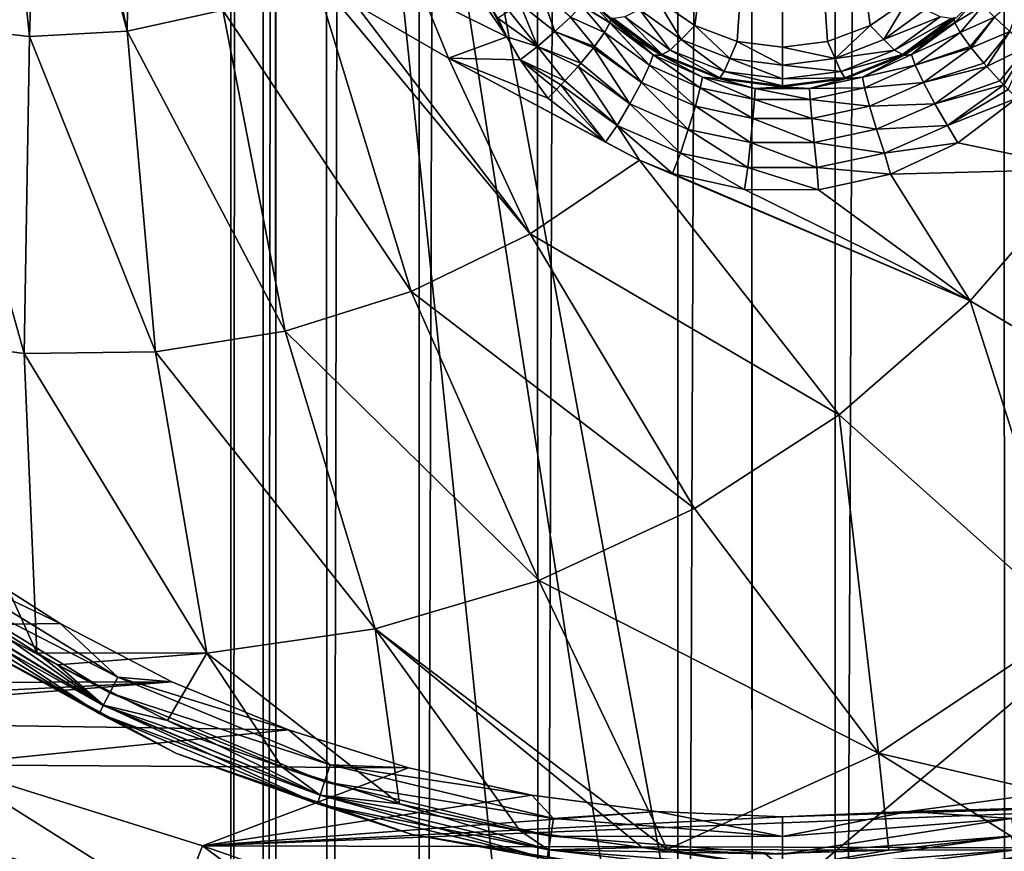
# Model space of a CAD drawing. Header units: metres. Extents: x -206 to 75, y -104 to 104.
# Tile 620 of 656: x -38.4 to -35.3, y -53.67 to -51.05. Entities that reach past the tile are written whole.
import ezdxf

# ---------------------------------------------------------------- set-up
doc = ezdxf.new("R2010")
doc.units = ezdxf.units.M
doc.layers.add('solid_01_1-CONSUMER_THERM_B_125288', color=7, linetype='CONTINUOUS')

msp = doc.modelspace()

# ---------------------------------------------------------------- linework, layer by layer
at = {"layer": 'solid_01_1-CONSUMER_THERM_B_125288'}
for points in [[(-37.64893, 67.310463), (-65.493088, -75.014526), (-65.514557, 74.985474)], [(-37.64893, 67.310463), (-37.75058, 66.766258), (-65.493088, -75.014526)], [(-37.75058, 66.766258), (-37.7505, 66.212639), (-65.493088, -75.014526)], [(-37.7505, 66.212639), (-37.731541, -66.233742), (-65.493088, -75.014526)], [(-37.7505, 66.212639), (-37.648693, 65.668465), (-37.731541, -66.233742)], [(-37.648693, 65.668465), (-37.62989, -65.689537), (-37.731541, -66.233742)], [(-37.648693, 65.668465), (-37.448631, 65.15226), (-37.62989, -65.689537)], [(-37.448631, 65.15226), (-37.429974, -65.173279), (-37.62989, -65.689537)], [(-37.448631, 65.15226), (-37.15712, 64.68161), (-37.429974, -65.173279)], [(-37.15712, 64.68161), (-37.138596, -64.702545), (-37.429974, -65.173279)], [(-37.15712, 64.68161), (-36.784092, 64.272545), (-37.138596, -64.702545)], [(-36.784092, 64.272545), (-36.765686, -64.293373), (-37.138596, -64.702545)], [(-36.784092, 64.272545), (-36.342251, 63.938988), (-36.765686, -64.293373)], [(-36.342251, 63.938988), (-36.32394, -63.959686), (-36.765686, -64.293373)], [(-36.342251, 63.938988), (-35.846645, 63.692299), (-36.32394, -63.959686)], [(-35.846645, 63.692299), (-35.828407, -63.712856), (-36.32394, -63.959686)], [(-35.846645, 63.692299), (-35.314156, 63.540874), (-35.828407, -63.712856)], [(-35.314156, 63.540874), (-35.295959, -63.561279), (-35.828407, -63.712856)], [(-35.314156, 63.540874), (-34.762913, 63.489876), (-35.295959, -63.561279)], [(-35.56731, -54.055267, 3.45631), (-26.153526, -45.546333, 3.5), (-35.866474, -53.698833, 3.5)], [(-35.518597, -54.981541, 3.5), (-35.866474, -53.698833, 3.5), (-26.153526, -45.546333, 3.5)], [(-35.56731, -54.055267, 3.45631), (-25.853172, -45.904179, 3.455959), (-26.153526, -45.546333, 3.5)], [(-35.518597, -54.981541, 3.5), (-26.153526, -45.546333, 3.5), (-35.050472, -54.926132, 3.5)], [(-35.56731, -54.055267, 3.45631), (-35.277191, -54.400913, 3.325905), (-25.853172, -45.904179, 3.455959)], [(-38.864662, -46.52047, 75.400002), (-54.590946, -63.612965, 75.400002), (54.609055, -63.597332, 75.400002)], [(-37.59338, -46.610531, 75.400002), (-38.864662, -46.52047, 75.400002), (54.609055, -63.597332, 75.400002)], [(37.606621, -46.599766, 75.400002), (-37.59338, -46.610531, 75.400002), (54.609055, -63.597332, 75.400002)], [(-36.09214, -55.260315, 66.816208), (-37.593307, -47.110531, 63.5), (-36.093307, -47.110317, 63.5)], [(-37.591232, -61.610531, 69.400002), (-37.593307, -47.110531, 63.5), (-36.091232, -61.610317, 69.400002)], [(-36.091927, -56.760315, 67.426552), (-36.091232, -61.610317, 69.400002), (-37.593307, -47.110531, 63.5)], [(-37.593307, -47.110531, 69.900002), (-37.593307, -47.110531, 63.5), (-37.591232, -61.610531, 69.400002)], [(-36.091927, -56.760315, 67.426552), (-37.593307, -47.110531, 63.5), (-36.09214, -55.260315, 66.816208)], [(-37.593307, -47.110531, 69.900002), (-37.591232, -61.610531, 69.400002), (-37.593094, -48.610531, 69.900002)], [(-36.093307, -47.110317, 69.900002), (-36.09214, -55.260315, 66.816208), (-36.093307, -47.110317, 63.5)], [(-36.093307, -47.110317, 69.900002), (-36.093094, -48.610317, 69.900002), (-36.09214, -55.260315, 66.816208)], [(-38.905029, -48.5322, 72.400002), (-37.593094, -48.610531, 72.400002), (-54.591232, -61.612965, 72.400002)], [(-37.593094, -48.610531, 72.400002), (-37.591232, -61.610531, 72.400002), (-54.591232, -61.612965, 72.400002)], [(-37.591232, -61.610531, 69.400002), (-37.591232, -61.610531, 72.400002), (-37.593094, -48.610531, 72.400002)], [(-37.593094, -48.610531, 69.900002), (-37.591232, -61.610531, 69.400002), (-37.593094, -48.610531, 72.400002)], [(-36.09214, -55.260315, 72.400002), (-36.093094, -48.610317, 72.400002), (-25.743092, -48.608833, 72.400002)], [(-36.09214, -55.260315, 66.816208), (-36.093094, -48.610317, 72.400002), (-36.09214, -55.260315, 72.400002)], [(-36.093094, -48.610317, 69.900002), (-36.093094, -48.610317, 72.400002), (-36.09214, -55.260315, 66.816208)], [(-36.09214, -55.260315, 72.400002), (-25.743092, -48.608833, 72.400002), (-28.670391, -53.879852, 72.400002)], [(-35.996807, -49.010303, 15.440842), (-36.391277, -50.985069, 16.603498), (-36.27272, -51.067387, 16.639135)], [(-35.996807, -49.010303, 15.440842), (-36.27272, -51.067387, 16.639135), (-36.138512, -51.118168, 16.660564)], [(-35.996807, -49.010303, 15.440842), (-36.138512, -51.118168, 16.660564), (-35.996456, -51.1353, 16.667709)], [(-35.996807, -49.010303, 15.440842), (-35.996456, -51.1353, 16.667709), (-35.854408, -51.118103, 16.660555)], [(-35.996807, -49.010303, 15.440842), (-35.854408, -51.118103, 16.660555), (-35.720234, -51.067268, 16.63912)], [(-35.996807, -49.010303, 15.440842), (-35.720234, -51.067268, 16.63912), (-35.601749, -50.984936, 16.603491)], [(-38.673847, -51.068279, 18.015265), (-38.367683, -51.10165, 18.111626), (-38.478367, -50.057278, 18.295778)], [(-38.367683, -51.10165, 18.111626), (-38.333332, -50.06144, 18.341442), (-38.478367, -50.057278, 18.295778)], [(-38.367683, -51.10165, 18.111626), (-38.060268, -51.085258, 18.208385), (-38.333332, -50.06144, 18.341442)], [(-38.060268, -51.085258, 18.208385), (-38.318462, -50.108902, 18.339279), (-38.333332, -50.06144, 18.341442)], [(-38.060268, -51.085258, 18.208385), (-38.21381, -50.330479, 18.335257), (-38.318462, -50.108902, 18.339279)], [(-38.060268, -51.085258, 18.208385), (-38.051426, -50.532455, 18.343145), (-38.21381, -50.330479, 18.335257)], [(-38.060268, -51.085258, 18.208385), (-37.758915, -51.019489, 18.303238), (-38.051426, -50.532455, 18.343145)], [(-37.018978, -50.877453, 18.439514), (-37.129002, -50.971966, 18.426445), (-36.863976, -51.103085, 18.426382)], [(-36.948452, -50.948753, 18.438204), (-37.018978, -50.877453, 18.439514), (-36.863976, -51.103085, 18.426382)], [(-37.166153, -51.904846, 18.128551), (-37.471199, -50.906319, 18.393747), (-37.758915, -51.019489, 18.303238)], [(-36.790577, -51.723267, 18.246771), (-37.340733, -51.000919, 18.393747), (-37.471199, -50.906319, 18.393747)], [(-37.166153, -51.904846, 18.128551), (-36.790577, -51.723267, 18.246771), (-37.471199, -50.906319, 18.393747)], [(-36.946007, -50.951992, 18.438097), (-36.948452, -50.948753, 18.438204), (-36.863976, -51.103085, 18.426382)], [(-37.340733, -51.000919, 18.393747), (-37.048096, -51.169811, 18.393749), (-37.129002, -50.971966, 18.426445)], [(-37.048096, -51.169811, 18.393749), (-36.863976, -51.103085, 18.426382), (-37.129002, -50.971966, 18.426445)], [(-36.946007, -50.951992, 18.438097), (-36.863976, -51.103085, 18.426382), (-36.892342, -51.044205, 18.432564)], [(-36.713051, -51.08622, 18.402063), (-36.757923, -50.958397, 18.394554), (-36.821877, -51.000385, 18.42696)], [(-36.713051, -51.08622, 18.402063), (-36.664169, -51.040882, 18.36202), (-36.757923, -50.958397, 18.394554)], [(-36.539524, -51.057491, 18.225765), (-36.61076, -50.97979, 18.237627), (-36.628914, -51.004025, 18.304129)], [(-36.537647, -51.049084, 18.193224), (-36.539364, -51.043381, 18.155281), (-36.61076, -50.97979, 18.237627)], [(-36.539524, -51.057491, 18.225765), (-36.537647, -51.049084, 18.193224), (-36.61076, -50.97979, 18.237627)], [(-35.382294, -50.979614, 18.237627), (-35.455387, -51.048923, 18.193224), (-35.45351, -51.057335, 18.225767)], [(-35.382294, -50.979614, 18.237627), (-35.45351, -51.057335, 18.225767), (-35.452988, -51.058777, 18.230299)], [(-35.364128, -51.003845, 18.304127), (-35.382294, -50.979614, 18.237627), (-35.452988, -51.058777, 18.230299)], [(-35.279968, -51.086018, 18.402061), (-35.235134, -50.958176, 18.394554), (-35.328865, -51.040691, 18.36202)], [(-36.790577, -51.723267, 18.246771), (-37.048096, -51.169811, 18.393749), (-37.340733, -51.000919, 18.393747)], [(-36.768276, -51.133476, 18.4196), (-36.821877, -51.000385, 18.42696), (-36.856789, -51.022377, 18.433228)], [(-36.768276, -51.133476, 18.4196), (-36.713051, -51.08622, 18.402063), (-36.821877, -51.000385, 18.42696)], [(-36.556366, -51.089302, 18.297043), (-36.628914, -51.004025, 18.304129), (-36.664169, -51.040882, 18.36202)], [(-36.540043, -51.058937, 18.230297), (-36.539524, -51.057491, 18.225765), (-36.628914, -51.004025, 18.304129)], [(-36.556366, -51.089302, 18.297043), (-36.540043, -51.058937, 18.230297), (-36.628914, -51.004025, 18.304129)], [(-36.391277, -50.985069, 16.603498), (-36.446457, -51.016945, 16.64019), (-36.315701, -51.111145, 16.679876)], [(-36.27272, -51.067387, 16.639135), (-36.391277, -50.985069, 16.603498), (-36.315701, -51.111145, 16.679876)], [(-35.601749, -50.984936, 16.603491), (-35.720234, -51.067268, 16.63912), (-35.677307, -51.11105, 16.679874)], [(-35.601749, -50.984936, 16.603491), (-35.677307, -51.11105, 16.679874), (-35.546577, -51.016808, 16.640184)], [(-35.364128, -51.003845, 18.304127), (-35.452988, -51.058777, 18.230299), (-35.436657, -51.089138, 18.297047)], [(-35.328865, -51.040691, 18.36202), (-35.364128, -51.003845, 18.304127), (-35.436657, -51.089138, 18.297047)], [(-37.562252, -52.029617, 18.003874), (-37.758915, -51.019489, 18.303238), (-38.060268, -51.085258, 18.208385)], [(-37.562252, -52.029617, 18.003874), (-37.166153, -51.904846, 18.128551), (-37.758915, -51.019489, 18.303238)], [(-36.768276, -51.133476, 18.4196), (-36.856789, -51.022377, 18.433228), (-36.892342, -51.044205, 18.432564)], [(-36.5881, -51.133678, 18.352713), (-36.664169, -51.040882, 18.36202), (-36.713051, -51.08622, 18.402063)], [(-36.5881, -51.133678, 18.352713), (-36.556366, -51.089302, 18.297043), (-36.664169, -51.040882, 18.36202)], [(-36.492935, -51.039673, 16.696575), (-36.527946, -51.045456, 16.76437), (-36.374928, -51.158928, 16.810577)], [(-36.349422, -51.144604, 16.73987), (-36.446457, -51.016945, 16.64019), (-36.492935, -51.039673, 16.696575)], [(-36.349422, -51.144604, 16.73987), (-36.492935, -51.039673, 16.696575), (-36.374928, -51.158928, 16.810577)], [(-36.349422, -51.144604, 16.73987), (-36.315701, -51.111145, 16.679876), (-36.446457, -51.016945, 16.64019)], [(-35.500092, -51.03952, 16.696571), (-35.546577, -51.016808, 16.640184), (-35.677307, -51.11105, 16.679874)], [(-35.500092, -51.03952, 16.696571), (-35.677307, -51.11105, 16.679874), (-35.643574, -51.144501, 16.739866)], [(-35.500092, -51.03952, 16.696571), (-35.643574, -51.144501, 16.739866), (-35.465076, -51.045296, 16.764364)], [(-35.328865, -51.040691, 18.36202), (-35.436657, -51.089138, 18.297047), (-35.404907, -51.133507, 18.352715)], [(-35.328865, -51.040691, 18.36202), (-35.404907, -51.133507, 18.352715), (-35.401608, -51.137749, 18.356619)], [(-35.279968, -51.086018, 18.402061), (-35.328865, -51.040691, 18.36202), (-35.401608, -51.137749, 18.356619)], [(-38.794834, -52.044407, 17.615923), (-38.384666, -52.100086, 17.74502), (-38.673847, -51.068279, 18.015265)], [(-38.384666, -52.100086, 17.74502), (-38.367683, -51.10165, 18.111626), (-38.673847, -51.068279, 18.015265)], [(-36.768276, -51.133476, 18.4196), (-36.892342, -51.044205, 18.432564), (-36.863976, -51.103085, 18.426382)], [(-36.414974, -51.192665, 18.270638), (-36.540043, -51.058937, 18.230297), (-36.556366, -51.089302, 18.297043)], [(-36.414974, -51.192665, 18.270638), (-36.539524, -51.057491, 18.225765), (-36.540043, -51.058937, 18.230297)], [(-36.403324, -51.159184, 18.198986), (-36.537647, -51.049084, 18.193224), (-36.539524, -51.057491, 18.225765)], [(-36.414974, -51.192665, 18.270638), (-36.403324, -51.159184, 18.198986), (-36.539524, -51.057491, 18.225765)], [(-36.403324, -51.159184, 18.198986), (-36.539364, -51.043381, 18.155281), (-36.537647, -51.049084, 18.193224)], [(-36.403324, -51.159184, 18.198986), (-36.46207, -51.108013, 18.138412), (-36.539364, -51.043381, 18.155281)], [(-36.539345, -51.0434, 16.819899), (-36.539364, -51.043381, 18.155281), (-36.46207, -51.108013, 18.138412)], [(-36.539345, -51.0434, 16.819899), (-36.46207, -51.108013, 18.138412), (-36.377583, -51.16201, 18.124289)], [(-36.377224, -51.162209, 16.855574), (-36.539345, -51.0434, 16.819899), (-36.377583, -51.16201, 18.124289)], [(-36.374928, -51.158928, 16.810577), (-36.539345, -51.0434, 16.819899), (-36.377224, -51.162209, 16.855574)], [(-36.374928, -51.158928, 16.810577), (-36.527946, -51.045456, 16.76437), (-36.539345, -51.0434, 16.819899)], [(-36.27272, -51.067387, 16.639135), (-36.315701, -51.111145, 16.679876), (-36.162243, -51.171684, 16.704678)], [(-36.138512, -51.118168, 16.660564), (-36.27272, -51.067387, 16.639135), (-36.162243, -51.171684, 16.704678)], [(-35.720234, -51.067268, 16.63912), (-35.854408, -51.118103, 16.660555), (-35.830742, -51.171635, 16.704678)], [(-35.720234, -51.067268, 16.63912), (-35.830742, -51.171635, 16.704678), (-35.677307, -51.11105, 16.679874)], [(-35.643574, -51.144501, 16.739866), (-35.618065, -51.158813, 16.810575), (-35.465076, -51.045296, 16.764364)], [(-35.618065, -51.158813, 16.810575), (-35.615223, -51.161793, 16.855482), (-35.453568, -51.043129, 16.819864)], [(-35.465076, -51.045296, 16.764364), (-35.618065, -51.158813, 16.810575), (-35.453568, -51.043129, 16.819864)], [(-35.453568, -51.043129, 16.819864), (-35.615223, -51.161793, 16.855482), (-35.453667, -51.043224, 18.155281)], [(-35.615223, -51.161793, 16.855482), (-35.530941, -51.107876, 18.138412), (-35.453667, -51.043224, 18.155281)], [(-35.589676, -51.159065, 18.198986), (-35.45351, -51.057335, 18.225767), (-35.530941, -51.107876, 18.138412)], [(-35.452988, -51.058777, 18.230299), (-35.45351, -51.057335, 18.225767), (-35.589676, -51.159065, 18.198986)], [(-35.436657, -51.089138, 18.297047), (-35.452988, -51.058777, 18.230299), (-35.589676, -51.159065, 18.198986)], [(-35.455387, -51.048923, 18.193224), (-35.453667, -51.043224, 18.155281), (-35.530941, -51.107876, 18.138412)], [(-35.45351, -51.057335, 18.225767), (-35.455387, -51.048923, 18.193224), (-35.530941, -51.107876, 18.138412)], [(-38.384666, -52.100086, 17.74502), (-37.9711, -52.095127, 17.875189), (-38.367683, -51.10165, 18.111626)], [(-37.9711, -52.095127, 17.875189), (-38.060268, -51.085258, 18.208385), (-38.367683, -51.10165, 18.111626)], [(-37.9711, -52.095127, 17.875189), (-37.562252, -52.029617, 18.003874), (-38.060268, -51.085258, 18.208385)], [(-37.048096, -51.169811, 18.393749), (-36.822876, -51.175072, 18.416395), (-36.863976, -51.103085, 18.426382)], [(-36.768276, -51.133476, 18.4196), (-36.863976, -51.103085, 18.426382), (-36.822876, -51.175072, 18.416395)], [(-36.630974, -51.185875, 18.388721), (-36.713051, -51.08622, 18.402063), (-36.768276, -51.133476, 18.4196)], [(-36.5914, -51.13792, 18.356617), (-36.5881, -51.133678, 18.352713), (-36.713051, -51.08622, 18.402063)], [(-36.630974, -51.185875, 18.388721), (-36.5914, -51.13792, 18.356617), (-36.713051, -51.08622, 18.402063)], [(-36.440453, -51.246666, 18.330465), (-36.556366, -51.089302, 18.297043), (-36.5881, -51.133678, 18.352713)], [(-36.440453, -51.246666, 18.330465), (-36.414974, -51.192665, 18.270638), (-36.556366, -51.089302, 18.297043)], [(-35.578018, -51.192547, 18.270639), (-35.436657, -51.089138, 18.297047), (-35.589676, -51.159065, 18.198986)], [(-35.404907, -51.133507, 18.352715), (-35.436657, -51.089138, 18.297047), (-35.578018, -51.192547, 18.270639)], [(-35.279968, -51.086018, 18.402061), (-35.401608, -51.137749, 18.356619), (-35.362019, -51.185692, 18.388723)], [(-35.279968, -51.086018, 18.402061), (-35.362019, -51.185692, 18.388723), (-35.352871, -51.196182, 18.393162)], [(-35.224731, -51.133255, 18.4196), (-35.279968, -51.086018, 18.402061), (-35.352871, -51.196182, 18.393162)], [(-36.6814, -51.241676, 18.402847), (-36.768276, -51.133476, 18.4196), (-36.822876, -51.175072, 18.416395)], [(-36.640118, -51.196365, 18.393162), (-36.630974, -51.185875, 18.388721), (-36.768276, -51.133476, 18.4196)], [(-36.6814, -51.241676, 18.402847), (-36.640118, -51.196365, 18.393162), (-36.768276, -51.133476, 18.4196)], [(-36.440453, -51.246666, 18.330465), (-36.5881, -51.133678, 18.352713), (-36.5914, -51.13792, 18.356617)], [(-36.403324, -51.159184, 18.198986), (-36.377583, -51.16201, 18.124289), (-36.46207, -51.108013, 18.138412)], [(-36.180027, -51.212353, 16.767017), (-36.315701, -51.111145, 16.679876), (-36.349422, -51.144604, 16.73987)], [(-36.180027, -51.212353, 16.767017), (-36.162243, -51.171684, 16.704678), (-36.315701, -51.111145, 16.679876)], [(-36.138512, -51.118168, 16.660564), (-36.162243, -51.171684, 16.704678), (-35.99649, -51.192577, 16.713123)], [(-35.996456, -51.1353, 16.667709), (-36.138512, -51.118168, 16.660564), (-35.99649, -51.192577, 16.713123)], [(-35.996456, -51.1353, 16.667709), (-35.99649, -51.192577, 16.713123), (-35.830742, -51.171635, 16.704678)], [(-35.854408, -51.118103, 16.660555), (-35.996456, -51.1353, 16.667709), (-35.830742, -51.171635, 16.704678)], [(-35.643574, -51.144501, 16.739866), (-35.677307, -51.11105, 16.679874), (-35.830742, -51.171635, 16.704678)], [(-35.589676, -51.159065, 18.198986), (-35.530941, -51.107876, 18.138412), (-35.615414, -51.1619, 18.124289)], [(-35.615223, -51.161793, 16.855482), (-35.615414, -51.1619, 18.124289), (-35.530941, -51.107876, 18.138412)], [(-35.401608, -51.137749, 18.356619), (-35.404907, -51.133507, 18.352715), (-35.578018, -51.192547, 18.270639)], [(-35.224731, -51.133255, 18.4196), (-35.352871, -51.196182, 18.393162), (-35.311577, -51.241482, 18.402845)], [(-35.224731, -51.133255, 18.4196), (-35.311577, -51.241482, 18.402845), (-35.299164, -51.254517, 18.402803)], [(-35.224731, -51.133255, 18.4196), (-35.299164, -51.254517, 18.402803), (-35.284931, -51.26915, 18.401197)], [(-36.476585, -51.31369, 18.367188), (-36.5914, -51.13792, 18.356617), (-36.630974, -51.185875, 18.388721)], [(-36.476585, -51.31369, 18.367188), (-36.440453, -51.246666, 18.330465), (-36.5914, -51.13792, 18.356617)], [(-36.414974, -51.192665, 18.270638), (-36.255199, -51.264149, 18.252228), (-36.403324, -51.159184, 18.198986)], [(-36.403324, -51.159184, 18.198986), (-36.248421, -51.229828, 18.180346), (-36.377583, -51.16201, 18.124289)], [(-36.255199, -51.264149, 18.252228), (-36.248421, -51.229828, 18.180346), (-36.403324, -51.159184, 18.198986)], [(-36.248421, -51.229828, 18.180346), (-36.192764, -51.235477, 18.105028), (-36.377583, -51.16201, 18.124289)], [(-36.377224, -51.162209, 16.855574), (-36.377583, -51.16201, 18.124289), (-36.192764, -51.235477, 18.105028)], [(-36.193508, -51.232407, 16.839621), (-36.374928, -51.158928, 16.810577), (-36.377224, -51.162209, 16.855574)], [(-36.19215, -51.235638, 16.877073), (-36.377224, -51.162209, 16.855574), (-36.192764, -51.235477, 18.105028)], [(-36.193508, -51.232407, 16.839621), (-36.377224, -51.162209, 16.855574), (-36.19215, -51.235638, 16.877073)], [(-36.349422, -51.144604, 16.73987), (-36.374928, -51.158928, 16.810577), (-36.193508, -51.232407, 16.839621)], [(-36.180027, -51.212353, 16.767017), (-36.349422, -51.144604, 16.73987), (-36.193508, -51.232407, 16.839621)], [(-35.643574, -51.144501, 16.739866), (-35.830742, -51.171635, 16.704678), (-35.812946, -51.212296, 16.767015)], [(-35.643574, -51.144501, 16.739866), (-35.812946, -51.212296, 16.767015), (-35.618065, -51.158813, 16.810575)], [(-35.812946, -51.212296, 16.767015), (-35.799461, -51.232349, 16.839619), (-35.618065, -51.158813, 16.810575)], [(-35.74456, -51.229755, 18.180346), (-35.615414, -51.1619, 18.124289), (-35.800213, -51.23542, 18.105028)], [(-35.799656, -51.235279, 16.876986), (-35.800213, -51.23542, 18.105028), (-35.615414, -51.1619, 18.124289)], [(-35.615223, -51.161793, 16.855482), (-35.799656, -51.235279, 16.876986), (-35.615414, -51.1619, 18.124289)], [(-35.799461, -51.232349, 16.839619), (-35.799656, -51.235279, 16.876986), (-35.615223, -51.161793, 16.855482)], [(-35.618065, -51.158813, 16.810575), (-35.799461, -51.232349, 16.839619), (-35.615223, -51.161793, 16.855482)], [(-35.74456, -51.229755, 18.180346), (-35.589676, -51.159065, 18.198986), (-35.615414, -51.1619, 18.124289)], [(-35.578018, -51.192547, 18.270639), (-35.589676, -51.159065, 18.198986), (-35.74456, -51.229755, 18.180346)], [(-35.552521, -51.24654, 18.330465), (-35.401608, -51.137749, 18.356619), (-35.578018, -51.192547, 18.270639)], [(-35.362019, -51.185692, 18.388723), (-35.401608, -51.137749, 18.356619), (-35.552521, -51.24654, 18.330465)], [(-37.048096, -51.169811, 18.393749), (-36.734734, -51.295944, 18.393747), (-36.822876, -51.175072, 18.416395)], [(-36.554111, -51.434376, 18.366308), (-36.734734, -51.295944, 18.393747), (-37.048096, -51.169811, 18.393749)], [(-36.446613, -51.491795, 18.354897), (-36.554111, -51.434376, 18.366308), (-37.048096, -51.169811, 18.393749)], [(-36.790577, -51.723267, 18.246771), (-36.446613, -51.491795, 18.354897), (-37.048096, -51.169811, 18.393749)], [(-36.708035, -51.269352, 18.401201), (-36.822876, -51.175072, 18.416395), (-36.734734, -51.295944, 18.393747)], [(-36.69381, -51.254715, 18.402807), (-36.6814, -51.241676, 18.402847), (-36.822876, -51.175072, 18.416395)], [(-36.708035, -51.269352, 18.401201), (-36.69381, -51.254715, 18.402807), (-36.822876, -51.175072, 18.416395)], [(-36.516823, -51.382118, 18.376822), (-36.640118, -51.196365, 18.393162), (-36.6814, -51.241676, 18.402847)], [(-36.476585, -51.31369, 18.367188), (-36.630974, -51.185875, 18.388721), (-36.640118, -51.196365, 18.393162)], [(-36.476585, -51.31369, 18.367188), (-36.640118, -51.196365, 18.393162), (-36.516823, -51.382118, 18.376822)], [(-36.440453, -51.246666, 18.330465), (-36.270634, -51.321629, 18.312248), (-36.414974, -51.192665, 18.270638)], [(-36.270634, -51.321629, 18.312248), (-36.255199, -51.264149, 18.252228), (-36.414974, -51.192665, 18.270638)], [(-35.996483, -51.23579, 16.776278), (-36.162243, -51.171684, 16.704678), (-36.180027, -51.212353, 16.767017)], [(-35.996483, -51.23579, 16.776278), (-35.99649, -51.192577, 16.713123), (-36.162243, -51.171684, 16.704678)], [(-35.812946, -51.212296, 16.767015), (-35.830742, -51.171635, 16.704678), (-35.99649, -51.192577, 16.713123)], [(-35.812946, -51.212296, 16.767015), (-35.99649, -51.192577, 16.713123), (-35.996483, -51.23579, 16.776278)], [(-35.73777, -51.264072, 18.252228), (-35.578018, -51.192547, 18.270639), (-35.74456, -51.229755, 18.180346)], [(-35.552521, -51.24654, 18.330465), (-35.578018, -51.192547, 18.270639), (-35.73777, -51.264072, 18.252228)], [(-35.352871, -51.196182, 18.393162), (-35.362019, -51.185692, 18.388723), (-35.552521, -51.24654, 18.330465)], [(-35.516373, -51.313549, 18.367188), (-35.352871, -51.196182, 18.393162), (-35.552521, -51.24654, 18.330465)], [(-35.311577, -51.241482, 18.402845), (-35.352871, -51.196182, 18.393162), (-35.516373, -51.313549, 18.367188)], [(-36.180027, -51.212353, 16.767017), (-36.193508, -51.232407, 16.839621), (-35.996479, -51.257874, 16.849543)], [(-35.996483, -51.23579, 16.776278), (-36.180027, -51.212353, 16.767017), (-35.996479, -51.257874, 16.849543)], [(-35.812946, -51.212296, 16.767015), (-35.996483, -51.23579, 16.776278), (-35.799461, -51.232349, 16.839619)], [(-36.554111, -51.434376, 18.366308), (-36.69381, -51.254715, 18.402807), (-36.708035, -51.269352, 18.401201)], [(-36.516823, -51.382118, 18.376822), (-36.6814, -51.241676, 18.402847), (-36.69381, -51.254715, 18.402807)], [(-36.516823, -51.382118, 18.376822), (-36.69381, -51.254715, 18.402807), (-36.554111, -51.434376, 18.366308)], [(-36.476585, -51.31369, 18.367188), (-36.292816, -51.394405, 18.349087), (-36.440453, -51.246666, 18.330465)], [(-36.292816, -51.394405, 18.349087), (-36.270634, -51.321629, 18.312248), (-36.440453, -51.246666, 18.330465)], [(-36.255199, -51.264149, 18.252228), (-36.084007, -51.300686, 18.242765), (-36.248421, -51.229828, 18.180346)], [(-36.248421, -51.229828, 18.180346), (-36.081791, -51.266045, 18.170753), (-36.192764, -51.235477, 18.105028)], [(-36.084007, -51.300686, 18.242765), (-36.081791, -51.266045, 18.170753), (-36.248421, -51.229828, 18.180346)], [(-35.996479, -51.257874, 16.849543), (-36.193508, -51.232407, 16.839621), (-36.19215, -51.235638, 16.877073)], [(-36.081791, -51.266045, 18.170753), (-35.996483, -51.260303, 18.098503), (-36.192764, -51.235477, 18.105028)], [(-36.19215, -51.235638, 16.877073), (-36.192764, -51.235477, 18.105028), (-35.996483, -51.260303, 18.098503)], [(-35.995743, -51.2603, 16.884211), (-36.19215, -51.235638, 16.877073), (-35.996483, -51.260303, 18.098503)], [(-35.996479, -51.257874, 16.849543), (-36.19215, -51.235638, 16.877073), (-35.995743, -51.2603, 16.884211)], [(-35.996483, -51.23579, 16.776278), (-35.996479, -51.257874, 16.849543), (-35.799461, -51.232349, 16.839619)], [(-35.911179, -51.266018, 18.170753), (-35.800213, -51.23542, 18.105028), (-35.996483, -51.260303, 18.098503)], [(-35.995743, -51.2603, 16.884211), (-35.996483, -51.260303, 18.098503), (-35.800213, -51.23542, 18.105028)], [(-35.799461, -51.232349, 16.839619), (-35.996479, -51.257874, 16.849543), (-35.799656, -51.235279, 16.876986)], [(-35.996479, -51.257874, 16.849543), (-35.995743, -51.2603, 16.884211), (-35.799656, -51.235279, 16.876986)], [(-35.799656, -51.235279, 16.876986), (-35.995743, -51.2603, 16.884211), (-35.800213, -51.23542, 18.105028)], [(-35.911179, -51.266018, 18.170753), (-35.74456, -51.229755, 18.180346), (-35.800213, -51.23542, 18.105028)], [(-35.73777, -51.264072, 18.252228), (-35.74456, -51.229755, 18.180346), (-35.911179, -51.266018, 18.170753)], [(-35.722321, -51.321548, 18.312248), (-35.552521, -51.24654, 18.330465), (-35.73777, -51.264072, 18.252228)], [(-35.516373, -51.313549, 18.367188), (-35.552521, -51.24654, 18.330465), (-35.722321, -51.321548, 18.312248)], [(-35.311577, -51.241482, 18.402845), (-35.516373, -51.313549, 18.367188), (-35.299164, -51.254517, 18.402803)], [(-35.516373, -51.313549, 18.367188), (-35.476112, -51.381969, 18.376822), (-35.299164, -51.254517, 18.402803)], [(-35.284931, -51.26915, 18.401197), (-35.299164, -51.254517, 18.402803), (-35.476112, -51.381969, 18.376822)], [(-36.554111, -51.434376, 18.366308), (-36.708035, -51.269352, 18.401201), (-36.734734, -51.295944, 18.393747)], [(-36.270634, -51.321629, 18.312248), (-36.089165, -51.359867, 18.302893), (-36.255199, -51.264149, 18.252228)], [(-36.089165, -51.359867, 18.302893), (-36.084007, -51.300686, 18.242765), (-36.255199, -51.264149, 18.252228)], [(-36.084007, -51.300686, 18.242765), (-35.908951, -51.300659, 18.242765), (-36.081791, -51.266045, 18.170753)], [(-36.081791, -51.266045, 18.170753), (-35.911179, -51.266018, 18.170753), (-35.996483, -51.260303, 18.098503)], [(-35.908951, -51.300659, 18.242765), (-35.911179, -51.266018, 18.170753), (-36.081791, -51.266045, 18.170753)], [(-35.908951, -51.300659, 18.242765), (-35.73777, -51.264072, 18.252228), (-35.911179, -51.266018, 18.170753)], [(-35.722321, -51.321548, 18.312248), (-35.73777, -51.264072, 18.252228), (-35.908951, -51.300659, 18.242765)], [(-35.284931, -51.26915, 18.401197), (-35.476112, -51.381969, 18.376822), (-35.258228, -51.295731, 18.393747)], [(-36.476585, -51.31369, 18.367188), (-36.516823, -51.382118, 18.376822), (-36.317711, -51.46978, 18.358753)], [(-36.476585, -51.31369, 18.367188), (-36.317711, -51.46978, 18.358753), (-36.292816, -51.394405, 18.349087)], [(-36.292816, -51.394405, 18.349087), (-36.096638, -51.435551, 18.3398), (-36.270634, -51.321629, 18.312248)], [(-36.096638, -51.435551, 18.3398), (-36.089165, -51.359867, 18.302893), (-36.270634, -51.321629, 18.312248)], [(-36.089165, -51.359867, 18.302893), (-35.903778, -51.35984, 18.302893), (-36.084007, -51.300686, 18.242765)], [(-35.903778, -51.35984, 18.302893), (-35.908951, -51.300659, 18.242765), (-36.084007, -51.300686, 18.242765)], [(-35.903778, -51.35984, 18.302893), (-35.722321, -51.321548, 18.312248), (-35.908951, -51.300659, 18.242765)], [(-35.700115, -51.394321, 18.349087), (-35.722321, -51.321548, 18.312248), (-35.903778, -51.35984, 18.302893)], [(-35.700115, -51.394321, 18.349087), (-35.516373, -51.313549, 18.367188), (-35.722321, -51.321548, 18.312248)], [(-35.700115, -51.394321, 18.349087), (-35.476112, -51.381969, 18.376822), (-35.516373, -51.313549, 18.367188)], [(-35.476112, -51.381969, 18.376822), (-35.444046, -51.437401, 18.365675), (-35.258228, -51.295731, 18.393747)], [(-35.044697, -51.519688, 18.299147), (-35.258228, -51.295731, 18.393747), (-35.444046, -51.437401, 18.365675)], [(-36.516823, -51.382118, 18.376822), (-36.554111, -51.434376, 18.366308), (-36.446613, -51.491795, 18.354897)], [(-36.516823, -51.382118, 18.376822), (-36.446613, -51.491795, 18.354897), (-36.342972, -51.533367, 18.346622)], [(-36.317711, -51.46978, 18.358753), (-36.516823, -51.382118, 18.376822), (-36.342972, -51.533367, 18.346622)], [(-36.096638, -51.435551, 18.3398), (-35.896282, -51.435524, 18.3398), (-36.089165, -51.359867, 18.302893)], [(-35.896282, -51.435524, 18.3398), (-35.903778, -51.35984, 18.302893), (-36.089165, -51.359867, 18.302893)], [(-35.896282, -51.435524, 18.3398), (-35.700115, -51.394321, 18.349087), (-35.903778, -51.35984, 18.302893)], [(-35.700115, -51.394321, 18.349087), (-35.675198, -51.469688, 18.358753), (-35.476112, -51.381969, 18.376822)], [(-35.476112, -51.381969, 18.376822), (-35.675198, -51.469688, 18.358753), (-35.444046, -51.437401, 18.365675)], [(-36.292816, -51.394405, 18.349087), (-36.317711, -51.46978, 18.358753), (-36.105057, -51.514481, 18.349483)], [(-36.292816, -51.394405, 18.349087), (-36.105057, -51.514481, 18.349483), (-36.096638, -51.435551, 18.3398)], [(-35.896282, -51.435524, 18.3398), (-35.675198, -51.469688, 18.358753), (-35.700115, -51.394321, 18.349087)], [(-36.096638, -51.435551, 18.3398), (-36.105057, -51.514481, 18.349483), (-35.88784, -51.51445, 18.349483)], [(-36.096638, -51.435551, 18.3398), (-35.88784, -51.51445, 18.349483), (-35.896282, -51.435524, 18.3398)], [(-35.896282, -51.435524, 18.3398), (-35.88784, -51.51445, 18.349483), (-35.675198, -51.469688, 18.358753)], [(-35.675198, -51.469688, 18.358753), (-35.655964, -51.535328, 18.34621), (-35.444046, -51.437401, 18.365675)], [(-35.044697, -51.519688, 18.299147), (-35.444046, -51.437401, 18.365675), (-35.655964, -51.535328, 18.34621)], [(-36.317711, -51.46978, 18.358753), (-36.342972, -51.533367, 18.346622), (-36.115685, -51.584305, 18.336468)], [(-36.105057, -51.514481, 18.349483), (-36.317711, -51.46978, 18.358753), (-36.115685, -51.584305, 18.336468)], [(-35.675198, -51.469688, 18.358753), (-35.88784, -51.51445, 18.349483), (-35.655964, -51.535328, 18.34621)], [(-35.817623, -52.29353, 18.055836), (-36.446613, -51.491795, 18.354897), (-36.790577, -51.723267, 18.246771)], [(-35.405468, -51.934811, 18.185575), (-36.342972, -51.533367, 18.346622), (-36.446613, -51.491795, 18.354897)], [(-35.817623, -52.29353, 18.055836), (-35.405468, -51.934811, 18.185575), (-36.446613, -51.491795, 18.354897)], [(-35.405468, -51.934811, 18.185575), (-36.115685, -51.584305, 18.336468), (-36.342972, -51.533367, 18.346622)], [(-36.105057, -51.514481, 18.349483), (-36.115685, -51.584305, 18.336468), (-35.883232, -51.58493, 18.336336)], [(-35.88784, -51.51445, 18.349483), (-36.105057, -51.514481, 18.349483), (-35.883232, -51.58493, 18.336336)], [(-35.88784, -51.51445, 18.349483), (-35.883232, -51.58493, 18.336336), (-35.655964, -51.535328, 18.34621)], [(-35.405468, -51.934811, 18.185575), (-35.655964, -51.535328, 18.34621), (-35.883232, -51.58493, 18.336336)], [(-35.405468, -51.934811, 18.185575), (-35.044697, -51.519688, 18.299147), (-35.655964, -51.535328, 18.34621)], [(-34.534126, -52.450928, 17.835474), (-35.044697, -51.519688, 18.299147), (-35.405468, -51.934811, 18.185575)], [(-35.405468, -51.934811, 18.185575), (-35.883232, -51.58493, 18.336336), (-36.115685, -51.584305, 18.336468)], [(-36.273212, -52.588917, 17.912428), (-36.790577, -51.723267, 18.246771), (-37.166153, -51.904846, 18.128551)], [(-36.273212, -52.588917, 17.912428), (-35.817623, -52.29353, 18.055836), (-36.790577, -51.723267, 18.246771)], [(-36.763447, -52.815277, 17.758118), (-37.166153, -51.904846, 18.128551), (-37.562252, -52.029617, 18.003874)], [(-36.763447, -52.815277, 17.758118), (-36.273212, -52.588917, 17.912428), (-37.166153, -51.904846, 18.128551)], [(-35.080444, -52.952469, 17.6635), (-35.405468, -51.934811, 18.185575), (-35.817623, -52.29353, 18.055836)], [(-35.080444, -52.952469, 17.6635), (-34.534126, -52.450928, 17.835474), (-35.405468, -51.934811, 18.185575)], [(-37.278873, -52.968246, 17.595884), (-37.562252, -52.029617, 18.003874), (-37.9711, -52.095127, 17.875189)], [(-37.278873, -52.968246, 17.595884), (-36.763447, -52.815277, 17.758118), (-37.562252, -52.029617, 18.003874)], [(-38.794834, -52.044407, 17.615923), (-38.609608, -52.876961, 17.260666), (-38.344097, -53.043667, 17.260666)], [(-38.794834, -52.044407, 17.615923), (-38.344097, -53.043667, 17.260666), (-38.384666, -52.100086, 17.74502)], [(-37.80954, -53.044872, 17.428854), (-37.9711, -52.095127, 17.875189), (-38.384666, -52.100086, 17.74502)], [(-37.80954, -53.044872, 17.428854), (-37.278873, -52.968246, 17.595884), (-37.9711, -52.095127, 17.875189)], [(-37.80954, -53.044872, 17.428854), (-38.384666, -52.100086, 17.74502), (-38.344097, -53.043667, 17.260666)], [(-35.694012, -53.359665, 17.470364), (-35.817623, -52.29353, 18.055836), (-36.273212, -52.588917, 17.912428)], [(-35.694012, -53.359665, 17.470364), (-35.080444, -52.952469, 17.6635), (-35.817623, -52.29353, 18.055836)], [(-35.694012, -53.359665, 17.470364), (-36.273212, -52.588917, 17.912428), (-36.763447, -52.815277, 17.758118)], [(-38.271095, -52.951122, 13.5), (-38.605927, -52.737896, 13.5), (-53.994747, -53.177601, 13.5)], [(-38.739727, -52.786747, 13.538123), (-38.706917, -52.741573, 13.50973), (-38.089851, -53.119591, 13.50973)], [(-38.706917, -52.741573, 13.50973), (-38.605927, -52.737896, 13.5), (-38.271095, -52.951122, 13.5)], [(-38.089851, -53.119591, 13.50973), (-38.706917, -52.741573, 13.50973), (-38.271095, -52.951122, 13.5)], [(-38.739727, -52.786747, 13.538123), (-38.115192, -53.169338, 13.538123), (-38.76577, -52.822598, 13.582392)], [(-38.739727, -52.786747, 13.538123), (-38.089851, -53.119591, 13.50973), (-38.115192, -53.169338, 13.538123)], [(-38.76577, -52.822598, 13.582392), (-38.135303, -53.208824, 13.582392), (-38.782486, -52.845612, 13.638197)], [(-38.765537, -52.822277, 17.216368), (-38.782429, -52.845535, 17.160311), (-38.14817, -53.234085, 17.160311)], [(-38.115192, -53.169338, 13.538123), (-38.135303, -53.208824, 13.582392), (-38.76577, -52.822598, 13.582392)], [(-38.765537, -52.822277, 17.216368), (-38.14817, -53.234085, 17.160311), (-38.135124, -53.208469, 17.216368)], [(-38.765537, -52.822277, 17.216368), (-38.135124, -53.208469, 17.216368), (-38.609608, -52.876961, 17.260666)], [(-37.278873, -52.968246, 17.595884), (-36.35944, -53.662857, 17.260666), (-36.763447, -52.815277, 17.758118)], [(-35.694012, -53.359665, 17.470364), (-36.763447, -52.815277, 17.758118), (-36.35944, -53.662857, 17.260666)], [(-38.782486, -52.845612, 13.638197), (-38.148212, -53.234169, 13.638197), (-38.594223, -52.987225, 13.7)], [(-38.135303, -53.208824, 13.582392), (-38.148212, -53.234169, 13.638197), (-38.782486, -52.845612, 13.638197)], [(-38.14817, -53.234085, 17.160311), (-38.782429, -52.845535, 17.160311), (-38.594223, -52.987225, 17.098219)], [(-38.135124, -53.208469, 17.216368), (-38.344097, -53.043667, 17.260666), (-38.609608, -52.876961, 17.260666)], [(-37.918957, -53.134354, 13.5), (-38.271095, -52.951122, 13.5), (-53.994747, -53.177601, 13.5)], [(-38.089851, -53.119591, 13.50973), (-38.271095, -52.951122, 13.5), (-37.918957, -53.134354, 13.5)], [(-35.694012, -53.359665, 17.470364), (-34.894707, -53.544964, 17.260666), (-35.080444, -52.952469, 17.6635)], [(-37.904221, -53.360508, 13.7), (-37.904221, -53.360508, 17.098219), (-38.594223, -52.987225, 17.098219)], [(-38.14817, -53.234085, 17.160311), (-38.594223, -52.987225, 17.098219), (-37.904221, -53.360508, 17.098219)], [(-38.594223, -52.987225, 13.7), (-37.904221, -53.360508, 13.7), (-38.594223, -52.987225, 17.098219)], [(-38.148212, -53.234169, 13.638197), (-37.904221, -53.360508, 13.7), (-38.594223, -52.987225, 13.7)], [(-37.80954, -53.044872, 17.428854), (-37.202023, -53.518654, 17.260666), (-37.278873, -52.968246, 17.595884)], [(-37.278873, -52.968246, 17.595884), (-37.202023, -53.518654, 17.260666), (-36.822887, -53.603271, 17.260666)], [(-37.278873, -52.968246, 17.595884), (-36.822887, -53.603271, 17.260666), (-36.438011, -53.656067, 17.260666)], [(-37.278873, -52.968246, 17.595884), (-36.438011, -53.656067, 17.260666), (-36.35944, -53.662857, 17.260666)], [(-38.135124, -53.208469, 17.216368), (-38.279026, -53.080837, 17.260666), (-38.344097, -53.043667, 17.260666)], [(-37.80954, -53.044872, 17.428854), (-38.344097, -53.043667, 17.260666), (-38.279026, -53.080837, 17.260666)], [(-37.80954, -53.044872, 17.428854), (-38.279026, -53.080837, 17.260666), (-37.932621, -53.256523, 17.260666)], [(-37.80954, -53.044872, 17.428854), (-37.932621, -53.256523, 17.260666), (-37.572788, -53.402802, 17.260666)], [(-37.80954, -53.044872, 17.428854), (-37.572788, -53.402802, 17.260666), (-37.202023, -53.518654, 17.260666)], [(-38.135124, -53.208469, 17.216368), (-37.932621, -53.256523, 17.260666), (-38.279026, -53.080837, 17.260666)], [(-38.115192, -53.169338, 13.538123), (-38.089851, -53.119591, 13.50973), (-37.421249, -53.39642, 13.50973)], [(-38.089851, -53.119591, 13.50973), (-37.918957, -53.134354, 13.5), (-37.552193, -53.286194, 13.5)], [(-37.421249, -53.39642, 13.50973), (-38.089851, -53.119591, 13.50973), (-37.552193, -53.286194, 13.5)], [(-37.918957, -53.134354, 13.5), (-53.994747, -53.177601, 13.5), (-39.918514, -53.23457, 13.5)], [(-37.918957, -53.134354, 13.5), (-39.918514, -53.23457, 13.5), (-39.486393, -53.257717, 13.5)], [(-37.552193, -53.286194, 13.5), (-37.918957, -53.134354, 13.5), (-39.486393, -53.257717, 13.5)], [(-38.115192, -53.169338, 13.538123), (-37.438496, -53.449524, 13.538123), (-38.135303, -53.208824, 13.582392)], [(-38.115192, -53.169338, 13.538123), (-37.421249, -53.39642, 13.50973), (-37.438496, -53.449524, 13.538123)], [(-38.135303, -53.208824, 13.582392), (-37.452183, -53.491665, 13.582392), (-38.148212, -53.234169, 13.638197)], [(-38.135124, -53.208469, 17.216368), (-38.14817, -53.234085, 17.160311), (-37.460938, -53.518631, 17.160311)], [(-37.438496, -53.449524, 13.538123), (-37.452183, -53.491665, 13.582392), (-38.135303, -53.208824, 13.582392)], [(-38.135124, -53.208469, 17.216368), (-37.460938, -53.518631, 17.160311), (-37.452061, -53.491291, 17.216368)], [(-38.135124, -53.208469, 17.216368), (-37.452061, -53.491291, 17.216368), (-37.932621, -53.256523, 17.260666)], [(-38.148212, -53.234169, 13.638197), (-37.460968, -53.518719, 13.638197), (-37.904221, -53.360508, 13.7)], [(-37.452183, -53.491665, 13.582392), (-37.460968, -53.518719, 13.638197), (-38.148212, -53.234169, 13.638197)], [(-37.460938, -53.518631, 17.160311), (-38.14817, -53.234085, 17.160311), (-37.904221, -53.360508, 17.098219)], [(-37.552193, -53.286194, 13.5), (-39.486393, -53.257717, 13.5), (-38.636673, -53.396057, 13.5)], [(-37.452061, -53.491291, 17.216368), (-37.572788, -53.402802, 17.260666), (-37.932621, -53.256523, 17.260666)], [(-37.173592, -53.405487, 13.5), (-37.552193, -53.286194, 13.5), (-38.636673, -53.396057, 13.5)], [(-37.421249, -53.39642, 13.50973), (-37.552193, -53.286194, 13.5), (-37.173592, -53.405487, 13.5)], [(-37.162186, -53.615124, 13.7), (-37.162186, -53.615124, 17.098219), (-37.904221, -53.360508, 17.098219)], [(-37.460938, -53.518631, 17.160311), (-37.904221, -53.360508, 17.098219), (-37.162186, -53.615124, 17.098219)], [(-37.904221, -53.360508, 13.7), (-37.162186, -53.615124, 13.7), (-37.904221, -53.360508, 17.098219)], [(-37.460968, -53.518719, 13.638197), (-37.162186, -53.615124, 13.7), (-37.904221, -53.360508, 13.7)], [(-35.694012, -53.359665, 17.470364), (-36.35944, -53.662857, 17.260666), (-35.661743, -53.664925, 17.260666)], [(-35.694012, -53.359665, 17.470364), (-35.661743, -53.664925, 17.260666), (-35.27573, -53.620922, 17.260666)], [(-35.694012, -53.359665, 17.470364), (-35.27573, -53.620922, 17.260666), (-34.894707, -53.544964, 17.260666)], [(-37.173592, -53.405487, 13.5), (-38.636673, -53.396057, 13.5), (-37.822887, -53.651676, 13.5)], [(-37.904091, -53.857677, 13.475177), (-37.822887, -53.651676, 13.5), (-38.636673, -53.396057, 13.5)], [(-38.594547, -53.63448, 13.475177), (-37.904091, -53.857677, 13.475177), (-38.636673, -53.396057, 13.5)], [(-37.438496, -53.449524, 13.538123), (-37.421249, -53.39642, 13.50973), (-36.717571, -53.565254, 13.50973)], [(-37.421249, -53.39642, 13.50973), (-37.173592, -53.405487, 13.5), (-36.786041, -53.491329, 13.5)], [(-36.717571, -53.565254, 13.50973), (-37.421249, -53.39642, 13.50973), (-36.786041, -53.491329, 13.5)], [(-36.786041, -53.491329, 13.5), (-37.173592, -53.405487, 13.5), (-37.822887, -53.651676, 13.5)], [(-37.452061, -53.491291, 17.216368), (-37.202023, -53.518654, 17.260666), (-37.572788, -53.402802, 17.260666)], [(-37.438496, -53.449524, 13.538123), (-36.726299, -53.620399, 13.538123), (-37.452183, -53.491665, 13.582392)], [(-37.438496, -53.449524, 13.538123), (-36.717571, -53.565254, 13.50973), (-36.726299, -53.620399, 13.538123)], [(-36.392487, -53.543064, 13.5), (-36.786041, -53.491329, 13.5), (-37.822887, -53.651676, 13.5)], [(-37.822887, -53.651676, 13.5), (-34.174816, -53.659184, 13.5), (-33.79298, -53.491829, 13.5)], [(-35.99593, -53.560303, 13.5), (-37.822887, -53.651676, 13.5), (-33.79298, -53.491829, 13.5)], [(-37.452183, -53.491665, 13.582392), (-36.733223, -53.664165, 13.582392), (-37.460968, -53.518719, 13.638197)], [(-37.452061, -53.491291, 17.216368), (-37.460938, -53.518631, 17.160311), (-36.737656, -53.692165, 17.160311)], [(-36.726299, -53.620399, 13.538123), (-36.733223, -53.664165, 13.582392), (-37.452183, -53.491665, 13.582392)], [(-37.452061, -53.491291, 17.216368), (-36.737656, -53.692165, 17.160311), (-36.733162, -53.663776, 17.216368)], [(-37.452061, -53.491291, 17.216368), (-36.733162, -53.663776, 17.216368), (-37.202023, -53.518654, 17.260666)], [(-36.717571, -53.565254, 13.50973), (-36.786041, -53.491329, 13.5), (-36.392487, -53.543064, 13.5)], [(-35.59938, -53.542912, 13.5), (-35.99593, -53.560303, 13.5), (-33.79298, -53.491829, 13.5)], [(-35.205845, -53.491024, 13.5), (-35.59938, -53.542912, 13.5), (-33.79298, -53.491829, 13.5)], [(-35.274738, -53.565044, 13.50973), (-35.59938, -53.542912, 13.5), (-35.205845, -53.491024, 13.5)], [(-37.460968, -53.518719, 13.638197), (-36.737671, -53.692261, 13.638197), (-37.162186, -53.615124, 13.7)], [(-36.733223, -53.664165, 13.582392), (-36.737671, -53.692261, 13.638197), (-37.460968, -53.518719, 13.638197)], [(-36.737656, -53.692165, 17.160311), (-37.460938, -53.518631, 17.160311), (-37.162186, -53.615124, 17.098219)], [(-36.733162, -53.663776, 17.216368), (-36.822887, -53.603271, 17.260666), (-37.202023, -53.518654, 17.260666)], [(-35.99593, -53.560303, 13.5), (-36.392487, -53.543064, 13.5), (-37.822887, -53.651676, 13.5)], [(-35.996147, -53.621925, 13.50973), (-36.717571, -53.565254, 13.50973), (-36.392487, -53.543064, 13.5)], [(-35.996147, -53.621925, 13.50973), (-36.392487, -53.543064, 13.5), (-35.99593, -53.560303, 13.5)], [(-35.996147, -53.621925, 13.50973), (-35.99593, -53.560303, 13.5), (-35.59938, -53.542912, 13.5)], [(-35.274738, -53.565044, 13.50973), (-35.996147, -53.621925, 13.50973), (-35.59938, -53.542912, 13.5)], [(-36.726299, -53.620399, 13.538123), (-36.717571, -53.565254, 13.50973), (-35.996147, -53.621925, 13.50973)], [(-35.99614, -53.677757, 13.538123), (-35.996147, -53.621925, 13.50973), (-35.274738, -53.565044, 13.50973)], [(-35.99614, -53.677757, 13.538123), (-35.274738, -53.565044, 13.50973), (-35.265995, -53.62019, 13.538123)], [(-36.388367, -53.744137, 13.7), (-36.388367, -53.744137, 17.098219), (-37.162186, -53.615124, 17.098219)], [(-36.737656, -53.692165, 17.160311), (-37.162186, -53.615124, 17.098219), (-36.388367, -53.744137, 17.098219)], [(-37.162186, -53.615124, 13.7), (-36.388367, -53.744137, 13.7), (-37.162186, -53.615124, 17.098219)], [(-36.737671, -53.692261, 13.638197), (-36.388367, -53.744137, 13.7), (-37.162186, -53.615124, 13.7)], [(-36.733162, -53.663776, 17.216368), (-36.438011, -53.656067, 17.260666), (-36.822887, -53.603271, 17.260666)], [(-34.830078, -53.614784, 13.7), (-34.830078, -53.614784, 17.098219), (-35.603863, -53.744022, 17.098219)], [(-35.25462, -53.691956, 17.160311), (-35.603863, -53.744022, 17.098219), (-34.830078, -53.614784, 17.098219)], [(-35.603863, -53.744022, 13.7), (-34.830078, -53.614784, 13.7), (-35.603863, -53.744022, 17.098219)], [(-35.254604, -53.692047, 13.638197), (-34.830078, -53.614784, 13.7), (-35.603863, -53.744022, 13.7)], [(-38.646873, -53.839554, 13.401358), (-37.981709, -54.054577, 13.401358), (-38.594547, -53.63448, 13.475177)], [(-38.594547, -53.63448, 13.475177), (-37.981709, -54.054577, 13.401358), (-37.904091, -53.857677, 13.475177)], [(-36.726299, -53.620399, 13.538123), (-35.99614, -53.677757, 13.538123), (-36.733223, -53.664165, 13.582392)], [(-36.726299, -53.620399, 13.538123), (-35.996147, -53.621925, 13.50973), (-35.99614, -53.677757, 13.538123)], [(-35.99614, -53.677757, 13.538123), (-35.265995, -53.62019, 13.538123), (-35.996132, -53.722069, 13.582392)], [(-35.265995, -53.62019, 13.538123), (-35.25906, -53.663952, 13.582392), (-35.996132, -53.722069, 13.582392)], [(-35.259121, -53.663563, 17.216368), (-35.27573, -53.620922, 17.260666), (-35.661743, -53.664925, 17.260666)], [(-37.904091, -53.857677, 13.475177), (-37.263374, -54.063744, 13.475149), (-37.822887, -53.651676, 13.5)], [(-37.822887, -53.651676, 13.5), (-37.43671, -53.785927, 13.5), (-34.174816, -53.659184, 13.5)], [(-37.263374, -54.063744, 13.475149), (-37.43671, -53.785927, 13.5), (-37.822887, -53.651676, 13.5)], [(-37.43671, -53.785927, 13.5), (-34.568703, -53.793983, 13.5), (-34.174816, -53.659184, 13.5)], [(-36.733223, -53.664165, 13.582392), (-35.996132, -53.722069, 13.582392), (-36.737671, -53.692261, 13.638197)], [(-36.733162, -53.663776, 17.216368), (-36.737656, -53.692165, 17.160311), (-35.996128, -53.75042, 17.160311)], [(-35.99614, -53.677757, 13.538123), (-35.996132, -53.722069, 13.582392), (-36.733223, -53.664165, 13.582392)], [(-36.733162, -53.663776, 17.216368), (-35.996132, -53.721672, 17.216368), (-36.438011, -53.656067, 17.260666)], [(-36.733162, -53.663776, 17.216368), (-35.996128, -53.75042, 17.160311), (-35.996132, -53.721672, 17.216368)], [(-35.996132, -53.721672, 17.216368), (-36.35944, -53.662857, 17.260666), (-36.438011, -53.656067, 17.260666)], [(-35.661743, -53.664925, 17.260666), (-36.35944, -53.662857, 17.260666), (-36.050068, -53.676666, 17.260666)], [(-35.996132, -53.721672, 17.216368), (-36.050068, -53.676666, 17.260666), (-36.35944, -53.662857, 17.260666)], [(-35.996132, -53.721672, 17.216368), (-35.661743, -53.664925, 17.260666), (-36.050068, -53.676666, 17.260666)], [(-35.996132, -53.721672, 17.216368), (-35.25462, -53.691956, 17.160311), (-35.259121, -53.663563, 17.216368)], [(-35.996132, -53.721672, 17.216368), (-35.259121, -53.663563, 17.216368), (-35.661743, -53.664925, 17.260666)], [(-35.996132, -53.722069, 13.582392), (-35.25906, -53.663952, 13.582392), (-35.996128, -53.750515, 13.638197)], [(-35.25906, -53.663952, 13.582392), (-35.254604, -53.692047, 13.638197), (-35.996128, -53.750515, 13.638197)]]:
    msp.add_3dface(points, dxfattribs=at)

doc.saveas('drawing.dxf')
